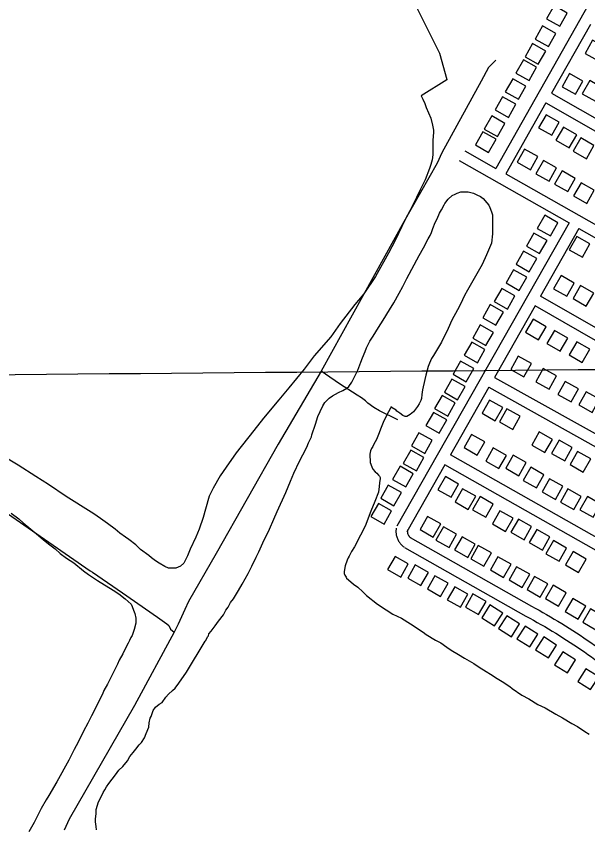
# Model space of a CAD drawing. Extents: x 3598634 to 3636690, y 517270 to 542944.
# Drawn here: x 3624489 to 3625997, y 527737 to 529881 of the extents above; entities that cross this region are included whole.
import ezdxf

# ---------------------------------------------------------------- set-up
doc = ezdxf.new("R2010")
doc.units = 0
for name, color, linetype in [('V-BLDG-OTLN', 7, 'Continuous'), ('V-GRID-MAJR', 7, 'Continuous'), ('V-ROAD-CNTR', 7, 'Continuous'), ('V-SITE-VEGE', 7, 'Continuous'), ('V-TOPO-SHOR', 7, 'Continuous')]:
    doc.layers.add(name, color=color, linetype=linetype)

msp = doc.modelspace()

# ---------------------------------------------------------------- linework, layer by layer
at = {"layer": 'V-BLDG-OTLN'}
for points in [[(3625923.1, 529854.8), (3625942.8, 529889.6), (3625908, 529909.3), (3625888.3, 529874.4)], [(3625892.9, 529801.3), (3625912.6, 529836.1), (3625877.8, 529855.8), (3625858.1, 529820.9)], [(3625866.4, 529754.4), (3625886.1, 529789.2), (3625851.3, 529808.9), (3625831.6, 529774.1)], [(3626024.8, 529763.5), (3626044.5, 529798.4), (3626009.6, 529818), (3625990, 529783.2)], [(3625842.4, 529711.7), (3625862, 529746.6), (3625827.2, 529766.2), (3625807.5, 529731.4)], [(3625814.3, 529662), (3625833.9, 529696.8), (3625799.1, 529716.5), (3625779.4, 529681.6)], [(3625964.1, 529675.3), (3625983.8, 529710.1), (3625949, 529729.8), (3625929.3, 529695)], [(3625982.1, 529676.6), (3626016.8, 529656.8), (3626036.7, 529691.5), (3626001.9, 529711.3)], [(3625787.4, 529614.4), (3625807.1, 529649.3), (3625772.3, 529668.9), (3625752.6, 529634.1)], [(3625758.7, 529563.6), (3625778.4, 529598.4), (3625743.6, 529618.1), (3625723.9, 529583.3)], [(3625902.2, 529567.1), (3625921.8, 529601.9), (3625887, 529621.5), (3625867.3, 529586.7)], [(3625967.6, 529568.7), (3625932.9, 529588.7), (3625913, 529554), (3625947.7, 529534.1)], [(3625735.2, 529521.9), (3625754.9, 529556.8), (3625720, 529576.4), (3625700.4, 529541.6)], [(3626013.2, 529540), (3625978.5, 529560), (3625958.6, 529525.3), (3625993.2, 529505.4)], [(3625845.5, 529476.3), (3625865.2, 529511.1), (3625830.3, 529530.8), (3625810.7, 529496)], [(3625860.1, 529465.7), (3625894.9, 529446), (3625914.6, 529480.9), (3625879.8, 529500.6)], [(3625909.5, 529438.4), (3625944.3, 529418.7), (3625964, 529453.5), (3625929.2, 529473.2)], [(3625959.4, 529407.2), (3625994.2, 529387.5), (3626013.9, 529422.3), (3625979.1, 529442)], [(3625898.5, 529301.5), (3625918.3, 529336.3), (3625883.5, 529356.1), (3625863.7, 529321.3)], [(3625869.9, 529254.8), (3625889.6, 529289.6), (3625854.8, 529309.3), (3625835.1, 529274.5)], [(3626002.5, 529280.3), (3625967.7, 529300), (3625948, 529265.2), (3625982.8, 529245.5)], [(3625842.4, 529207.1), (3625862.2, 529241.9), (3625827.4, 529261.6), (3625807.6, 529226.8)], [(3625816, 529157.8), (3625835.8, 529192.6), (3625801, 529212.3), (3625781.2, 529177.5)], [(3625906.8, 529162.4), (3625941.5, 529142.5), (3625961.4, 529177.2), (3625926.7, 529197.1)], [(3625784.8, 529108.5), (3625804.5, 529143.3), (3625769.8, 529163.1), (3625750, 529128.3)], [(3625958.2, 529136.1), (3625992.9, 529116.2), (3626012.8, 529150.9), (3625978.1, 529170.8)], [(3625754.5, 529065.8), (3625774.3, 529100.6), (3625739.5, 529120.3), (3625719.8, 529085.5)], [(3625887.2, 529062), (3625852.5, 529081.9), (3625832.6, 529047.2), (3625867.3, 529027.3)], [(3625728, 529012.1), (3625747.8, 529046.9), (3625713, 529066.7), (3625693.3, 529031.9)], [(3625943.9, 529032.1), (3625909.2, 529052), (3625889.3, 529017.3), (3625924, 528997.4)], [(3625705.8, 528967), (3625725.5, 529001.8), (3625690.7, 529021.6), (3625671, 528986.8)], [(3626002.3, 529002.6), (3625967.6, 529022.5), (3625947.7, 528987.8), (3625982.4, 528967.9)], [(3625793.7, 528949.4), (3625828.6, 528929.9), (3625848.1, 528964.8), (3625813.1, 528984.3)], [(3625676.3, 528916.6), (3625696, 528951.4), (3625661.2, 528971.2), (3625641.5, 528936.4)], [(3625860, 528916.9), (3625895, 528897.4), (3625914.5, 528932.4), (3625879.5, 528951.9)], [(3625653.4, 528869.1), (3625673.1, 528903.9), (3625638.3, 528923.7), (3625618.6, 528888.9)], [(3625918.1, 528883), (3625953, 528863.5), (3625972.5, 528898.4), (3625937.6, 528917.9)], [(3625627.5, 528826.1), (3625647.2, 528860.8), (3625612.4, 528880.6), (3625592.7, 528845.8)], [(3625973.2, 528855.6), (3626008.1, 528836.1), (3626027.6, 528871.1), (3625992.7, 528890.5)], [(3625718.2, 528833.5), (3625753, 528813.8), (3625772.7, 528848.6), (3625737.9, 528868.3)], [(3625604.9, 528781.4), (3625624.7, 528816.2), (3625589.9, 528836), (3625570.1, 528801.2)], [(3625764, 528810.6), (3625798.8, 528790.8), (3625818.6, 528825.6), (3625783.8, 528845.4)], [(3625566.7, 528727.6), (3625586.4, 528762.4), (3625551.7, 528782.1), (3625531.9, 528747.3)], [(3625670.6, 528743), (3625705.4, 528723.3), (3625725.1, 528758.1), (3625690.3, 528777.8)], [(3625849.1, 528749.6), (3625883.9, 528729.8), (3625903.6, 528764.6), (3625868.8, 528784.4)], [(3625901.3, 528727.8), (3625936.1, 528708.1), (3625955.9, 528742.9), (3625921.1, 528762.6)], [(3625544.8, 528681.7), (3625564.6, 528716.5), (3625529.8, 528736.2), (3625510.1, 528701.4)], [(3625727.6, 528707.5), (3625762.4, 528687.8), (3625782.1, 528722.6), (3625747.3, 528742.3)], [(3625950.3, 528698.3), (3625985.1, 528678.5), (3626004.8, 528713.3), (3625970, 528733.1)], [(3625780.3, 528688.4), (3625815.1, 528668.7), (3625834.8, 528703.5), (3625800, 528723.2)], [(3625516.8, 528639.4), (3625536.6, 528674.2), (3625501.8, 528693.9), (3625482, 528659.1)], [(3625826.7, 528656.4), (3625861.5, 528636.6), (3625881.2, 528671.4), (3625846.4, 528691.2)], [(3625601.7, 528631.8), (3625636.5, 528612.1), (3625656.2, 528646.9), (3625621.4, 528666.6)], [(3625485.6, 528589.6), (3625505.4, 528624.4), (3625470.6, 528644.2), (3625450.9, 528609.4)], [(3625876.6, 528626.1), (3625911.4, 528606.4), (3625931.1, 528641.2), (3625896.3, 528660.9)], [(3625646.9, 528599.7), (3625681.7, 528580), (3625701.4, 528614.8), (3625666.6, 528634.5)], [(3625925, 528599.2), (3625959.8, 528579.5), (3625979.5, 528614.3), (3625944.7, 528634)], [(3625693.1, 528579.2), (3625727.9, 528559.4), (3625747.6, 528594.2), (3625712.8, 528614)], [(3625976.2, 528578.8), (3626011, 528559.1), (3626030.8, 528593.9), (3625996, 528613.6)], [(3625459.9, 528541.3), (3625479.6, 528576.1), (3625444.9, 528595.8), (3625425.1, 528561)], [(3625554.4, 528526.6), (3625589.2, 528506.9), (3625609, 528541.7), (3625574.2, 528561.4)], [(3625745.2, 528541.8), (3625780, 528522.1), (3625799.7, 528556.9), (3625764.9, 528576.6)], [(3625596.3, 528499.2), (3625631.1, 528479.5), (3625650.8, 528514.3), (3625616, 528534)], [(3625794.1, 528519.7), (3625828.9, 528500), (3625848.7, 528534.8), (3625813.9, 528554.5)], [(3625842.5, 528492.3), (3625877.3, 528472.6), (3625897.1, 528507.4), (3625862.3, 528527.1)], [(3625645.7, 528473), (3625680.5, 528453.3), (3625700.2, 528488.1), (3625665.4, 528507.8)], [(3625886.5, 528463), (3625921.3, 528443.3), (3625941, 528478.1), (3625906.2, 528497.8)], [(3625688.2, 528449.9), (3625723, 528430.2), (3625742.7, 528465), (3625707.9, 528484.7)], [(3625523.4, 528436.3), (3625488.6, 528456), (3625468.9, 528421.2), (3625503.7, 528401.5)], [(3625740, 528420.3), (3625774.8, 528400.5), (3625794.5, 528435.3), (3625759.7, 528455.1)], [(3625937.9, 528434), (3625972.4, 528413.8), (3625992.6, 528448.3), (3625958.1, 528468.5)], [(3625576.6, 528413.8), (3625541.8, 528433.5), (3625522.1, 528398.7), (3625556.9, 528379)], [(3625789.1, 528393.8), (3625823.9, 528374.1), (3625843.6, 528408.9), (3625808.8, 528428.6)], [(3625628.2, 528385.3), (3625593.4, 528405), (3625573.7, 528370.2), (3625608.5, 528350.5)], [(3625836.9, 528368.3), (3625871.7, 528348.6), (3625891.5, 528383.4), (3625856.7, 528403.1)], [(3625680.9, 528356.4), (3625646.1, 528376.1), (3625626.4, 528341.3), (3625661.2, 528321.6)], [(3625885.3, 528345.2), (3625919.8, 528325), (3625940.1, 528359.5), (3625905.5, 528379.7)], [(3625728.6, 528337.3), (3625693.8, 528357), (3625674, 528322.2), (3625708.8, 528302.5)], [(3625936.9, 528310.5), (3625971.4, 528290.3), (3625991.6, 528324.8), (3625957.1, 528345)], [(3625772.5, 528306.6), (3625738.7, 528327.9), (3625717.3, 528294), (3625751.2, 528272.7)], [(3625816.9, 528277.8), (3625783, 528299.1), (3625761.7, 528265.3), (3625795.6, 528244)], [(3625983.6, 528282.8), (3626018.1, 528262.6), (3626038.3, 528297.1), (3626003.8, 528317.3)], [(3625865.3, 528250.9), (3625831.4, 528272.2), (3625810.1, 528238.3), (3625844, 528217)], [(3625914.4, 528222.1), (3625880.6, 528243.4), (3625859.3, 528209.5), (3625893.1, 528188.2)], [(3625964.7, 528182.8), (3625930.9, 528204.1), (3625909.5, 528170.2), (3625943.4, 528148.9)], [(3626025.7, 528138.3), (3625991.8, 528159.6), (3625970.5, 528125.8), (3626004.4, 528104.5)]]:
    msp.add_lwpolyline(points, close=True, dxfattribs=at)
at = {"layer": 'V-GRID-MAJR'}
msp.add_spline([(3602797.9, 528737.7), (3608075.8, 528784.9), (3613353.8, 528832.9), (3618631.7, 528881.6), (3623909.7, 528931.1), (3629187.6, 528981.4), (3634465.5, 529032.5), (3634465.6, 529032.5)], degree=3, dxfattribs=at)
at = {"layer": 'V-ROAD-CNTR'}
for points in [[(3626450.6, 530712.5), (3625754.7, 529479.8)], [(3626003.7, 529859.7), (3625901.4, 529678.5)], [(3625901.4, 529678.5), (3626493.8, 529340.1)], [(3625886.6, 529652.4), (3625780.9, 529465.1)], [(3625886.6, 529652.4), (3626478.9, 529314.1)], [(3625672.4, 529526.4), (3625754.7, 529479.8)], [(3625657.6, 529500.3), (3625947.6, 529336.2)], [(3625780.9, 529465.1), (3626411.1, 529108.3)], [(3625947.6, 529336.2), (3625493.5, 528535.9)], [(3625973.7, 529321.4), (3625872.5, 529143)], [(3625973.7, 529321.4), (3626396.3, 529082.2)], [(3626385.4, 528843.4), (3626303.7, 528895.7), (3625872.5, 529143)], [(3625857.7, 529116.9), (3625750.6, 528928.2)], [(3626369.2, 528818.1), (3626288.2, 528870), (3625857.7, 529116.9)], [(3625750.6, 528928.2), (3626093.5, 528736.9)], [(3625735.8, 528902.1), (3625634.6, 528723.7)], [(3625735.8, 528902.1), (3626078.9, 528710.7)], [(3626033.9, 528497.5), (3625634.6, 528723.7)], [(3625619.8, 528697.6), (3625519.6, 528521.1)], [(3626019.2, 528471.4), (3625619.8, 528697.6)], [(3625491.7, 528530.9), (3625491.4, 528528.9), (3625491.1, 528526.5), (3625491, 528524.1), (3625490.9, 528521.7), (3625491, 528519.3), (3625491.2, 528516.9), (3625491.5, 528514.5), (3625491.9, 528512.2), (3625492.4, 528509.8), (3625493, 528507.5), (3625493.8, 528505.2), (3625494.6, 528503), (3625495.6, 528500.8), (3625496.6, 528498.6), (3625497.8, 528496.5), (3625499, 528494.5), (3625500.4, 528492.5), (3625501.8, 528490.6), (3625503.3, 528488.7), (3625505, 528487), (3625506.7, 528485.3), (3625508.4, 528483.7), (3625510.3, 528482.1), (3625512.1, 528480.8), (3625512.4, 528480.6)], [(3625521.4, 528526.1), (3625521.1, 528524.7), (3625521, 528523.8), (3625521, 528522.8), (3625520.9, 528521.8), (3625521, 528520.9), (3625521, 528519.9), (3625521.2, 528518.9), (3625521.3, 528518), (3625521.5, 528517), (3625521.8, 528516.1), (3625522.1, 528515.1), (3625522.4, 528514.2), (3625522.8, 528513.3), (3625523.2, 528512.5), (3625523.7, 528511.6), (3625524.2, 528510.8), (3625524.8, 528510), (3625525.4, 528509.2), (3625526, 528508.4), (3625526.6, 528507.7), (3625527.3, 528507), (3625528.1, 528506.4), (3625528.8, 528505.8), (3625529.7, 528505.1), (3625529.7, 528505.1)], [(3625528.4, 528505.9), (3625848.4, 528324.6)], [(3625513.6, 528479.8), (3625833.6, 528298.5)], [(3625848.1, 528324.7), (3625858.2, 528319.2), (3625868.3, 528313.7), (3625878.3, 528308), (3625888.4, 528302.3), (3625898.3, 528296.6), (3625908.2, 528290.7), (3625918.1, 528284.8), (3625928, 528278.8), (3625937.8, 528272.8), (3625947.5, 528266.6), (3625957.2, 528260.5), (3625966.9, 528254.2), (3625976.5, 528247.9), (3625986.1, 528241.5), (3625995.6, 528235), (3626005.1, 528228.5), (3626014.6, 528221.9), (3626024, 528215.3), (3626033.3, 528208.5), (3626042.6, 528201.7), (3626050.4, 528196)], [(3625833.8, 528298.3), (3625843.8, 528292.9), (3625853.7, 528287.5), (3625863.6, 528281.9), (3625873.4, 528276.3), (3625883.2, 528270.7), (3625892.9, 528264.9), (3625902.6, 528259.1), (3625912.3, 528253.2), (3625921.9, 528247.3), (3625931.5, 528241.3), (3625941, 528235.2), (3625950.5, 528229.1), (3625960, 528222.9), (3625969.4, 528216.6), (3625978.7, 528210.2), (3625988, 528203.8), (3625997.3, 528197.4), (3626006.5, 528190.8), (3626015.7, 528184.2), (3626024.9, 528177.6), (3626032.5, 528171.9)]]:
    msp.add_lwpolyline(points, dxfattribs=at)
at = {"layer": 'V-SITE-VEGE'}
for points in [[(3625477.8, 530041.6), (3625605.6, 529783.4), (3625625.2, 529714.7), (3625625.1, 529714), (3625624.7, 529713.5), (3625557.8, 529671.5), (3625561.5, 529662.6), (3625567.1, 529651.1), (3625570.8, 529640.5), (3625582.9, 529612.1), (3625587.7, 529593.5), (3625589.7, 529581), (3625589.8, 529574.8), (3625588.3, 529554.2), (3625588.6, 529537.3), (3625588.1, 529515.9), (3625586.6, 529502.5), (3625583.2, 529489.9), (3625579.8, 529479.2), (3625567.8, 529449.5), (3625555.8, 529425.2), (3625533.4, 529379.3), (3625515.2, 529345.1), (3625488.5, 529289.3), (3625471.2, 529256), (3625436.6, 529194.8), (3625406.2, 529148.8), (3625382.6, 529120.7), (3625344.2, 529070.1), (3625318.9, 529034.9), (3625275.1, 528985.1), (3625249, 528949.8), (3625208.8, 528900.9), (3625181.7, 528869.3), (3625141.5, 528820.4), (3625116.2, 528787.8), (3625069.9, 528729.1), (3625042.9, 528691.1), (3625027.2, 528668.6), (3625009, 528636.1), (3624998.7, 528614.5), (3624988.6, 528580.5), (3624982.7, 528559), (3624971.6, 528527.5), (3624963.1, 528506.9), (3624948.4, 528475.4), (3624940.7, 528457.4), (3624931.2, 528438.5), (3624922.4, 528430.4), (3624910.1, 528424.8), (3624891.3, 528424.5), (3624881.4, 528429.7), (3624866.1, 528438.3), (3624857.1, 528444.4), (3624846.2, 528452.2), (3624839, 528458.4), (3624817.3, 528474.1), (3624804.6, 528486.3), (3624786.5, 528500.3), (3624777.5, 528506.4), (3624763, 528517.7), (3624750.4, 528528.2), (3624730.5, 528543), (3624717.9, 528551.8), (3624697.1, 528566.6), (3624687.2, 528572.6), (3624621.3, 528614.3), (3624574.4, 528645.6), (3624541, 528666.5), (3624494.1, 528696.9), (3624463.5, 528715.1)], [(3624938.8, 528150.5), (3624987.4, 528232.5), (3624989.1, 528234.3), (3624993.5, 528243.3), (3624996.1, 528246.1), (3624997.8, 528251.4), (3625003.9, 528258.7), (3625014.4, 528273.1), (3625023.1, 528284.9), (3625036.2, 528302.1), (3625042.2, 528313.8), (3625048.3, 528321.9), (3625054.3, 528334.5), (3625062.2, 528344.4), (3625075.2, 528366.1), (3625085.6, 528382.3), (3625101.2, 528411.1), (3625110.7, 528430), (3625121.9, 528454.3), (3625129.7, 528467.8), (3625140, 528492.1), (3625157.2, 528528.1), (3625169.2, 528554.1), (3625177.8, 528574.8), (3625200.1, 528624.2), (3625213, 528654.8), (3625221.6, 528675.5), (3625236.2, 528706.9), (3625245.7, 528724.1), (3625256.1, 528743.9), (3625260.3, 528755.5), (3625268.1, 528771.7), (3625268.9, 528777.1), (3625279.1, 528804.9), (3625285, 528825.5), (3625291, 528838.1), (3625297.9, 528853.4), (3625303.1, 528862.4), (3625314.5, 528873.3), (3625323.3, 528879.7), (3625339.3, 528888), (3625350.8, 528893.6), (3625361.4, 528900), (3625366.6, 528904.5), (3625374.5, 528915.4), (3625390, 528947.8), (3625398.5, 528968.4), (3625402.8, 528980.1), (3625409.7, 528996.3), (3625413.1, 529006.1), (3625421.7, 529024.1), (3625430.4, 529036.8), (3625445.1, 529060.2), (3625457.3, 529079.2), (3625473.8, 529106.2), (3625485.1, 529125.1), (3625499.8, 529150.4), (3625509.3, 529168.4), (3625519.7, 529189.1), (3625552.5, 529250.3), (3625563.8, 529270.1), (3625575.9, 529293.5), (3625581.1, 529302.5), (3625584.5, 529310.6), (3625587.9, 529321.4), (3625594.7, 529336.7), (3625599.9, 529346.6), (3625605.9, 529361.8), (3625611.1, 529370.8), (3625618, 529383.5), (3625619.8, 529387.1), (3625628.5, 529398.8), (3625639, 529407.9), (3625647, 529411.6), (3625652.3, 529414.4), (3625662, 529418.1), (3625675.4, 529418.3), (3625681.7, 529417.6), (3625695.1, 529414.2), (3625704.1, 529409.9), (3625714, 529405.6), (3625721.2, 529400.4), (3625730.3, 529388.9), (3625735.8, 529382.8), (3625738.6, 529376.6), (3625743.2, 529365.1), (3625745.2, 529357.1), (3625746, 529307.1), (3625742.9, 529282.1), (3625730, 529251.6), (3625718, 529226.4), (3625707.6, 529207.5), (3625690.3, 529176.8), (3625679.9, 529158.8), (3625672.1, 529144.4), (3625660.9, 529121.9), (3625653.1, 529106.6), (3625638.4, 529079.6), (3625629, 529057.1), (3625610.9, 529021.1), (3625590, 528986)], [(3625590, 528986), (3625584.8, 528977.9), (3625579.7, 528966.2), (3625576.3, 528957.2), (3625569.5, 528933.9), (3625567, 528923.1), (3625561.3, 528895.4), (3625558.8, 528882.9), (3625558.1, 528873), (3625556.4, 528867.6), (3625552.1, 528858.7), (3625547.7, 528851.4), (3625537.3, 528837), (3625528.5, 528830.6), (3625519.6, 528825.1), (3625515.2, 528825), (3625508.9, 528827.6), (3625500.8, 528833.7), (3625493.5, 528838.9), (3625491.7, 528841.6), (3625480.9, 528847.6), (3625477.3, 528850.2), (3625476.4, 528847.5), (3625471.3, 528837.6), (3625459.2, 528813.3), (3625451.5, 528796.3), (3625444.6, 528777.4), (3625439.5, 528764.8), (3625432.6, 528752.2), (3625430, 528745.9), (3625426.5, 528740.5), (3625424, 528734.2), (3625422.3, 528725.3), (3625422.7, 528703.9), (3625427.4, 528692.4), (3625430.1, 528686.2), (3625436.5, 528679.1), (3625440.1, 528675.6), (3625444.7, 528670.4), (3625447.4, 528667.7)], [(3625447.4, 528667.7), (3625449.3, 528664.2), (3625449.3, 528661.5), (3625447.7, 528649.9), (3625447, 528640.1), (3625444.6, 528625.8), (3625435.2, 528600.6), (3625424.9, 528575.5), (3625409.5, 528535.9), (3625397.4, 528511.6), (3625381.9, 528481.1), (3625374.1, 528469.3), (3625367.2, 528456.7), (3625364.6, 528452.2), (3625362, 528445.9), (3625356.9, 528430.7), (3625354.5, 528416.3), (3625354.6, 528411), (3625356.4, 528406.6), (3625359.2, 528401.3), (3625360.1, 528398.6), (3625365.6, 528394.2), (3625379.1, 528382.9), (3625390, 528375), (3625403.6, 528362.8), (3625413.5, 528353.1), (3625442.5, 528329.5), (3625465.1, 528314.8), (3625483.1, 528303.5), (3625505.6, 528293.1), (3625529, 528278.4), (3625562.4, 528255.8), (3625570.5, 528249.7), (3625594.9, 528234.9), (3625609.3, 528228), (3625625.5, 528216.7), (3625636.4, 528208.9), (3625656.2, 528196.7), (3625671.5, 528187.1), (3625695.9, 528173.3), (3625710.3, 528163.7), (3625729.2, 528152.5), (3625740, 528145.5), (3625758.1, 528134.2), (3625770.7, 528125.5), (3625791.5, 528112.5), (3625797.8, 528107.2), (3625823.1, 528089.8), (3625841.1, 528080.3), (3625865.4, 528065.6), (3625884.3, 528056.1), (3625912.3, 528039.6), (3625930.3, 528030.1), (3625954.6, 528015.4), (3625969.9, 528006.7), (3625988.9, 527993.6), (3626000.6, 527986.7)], [(3624476.3, 528570.4), (3624495.9, 528555.2), (3624507.9, 528544.7), (3624528.1, 528527.6), (3624542.6, 528515.1), (3624560.2, 528500.6), (3624574.8, 528489.4), (3624592.5, 528476.2), (3624605.7, 528463.8), (3624622.1, 528451.2), (3624641.1, 528438.7), (3624667, 528418.2), (3624680.2, 528408.3), (3624703.7, 528392.5), (3624744.8, 528366.6), (3624760, 528357.3), (3624777.1, 528344.1), (3624792.2, 528329.7), (3624795.3, 528323.8), (3624798.9, 528314.1), (3624802.6, 528305.7), (3624804.9, 528292.8), (3624804.6, 528279.4), (3624800.4, 528263.4)], [(3624800.4, 528263.4), (3624795, 528246.9), (3624791.7, 528241.8), (3624788.3, 528234.2), (3624784.3, 528227.2), (3624776.9, 528211.9), (3624770.3, 528199.2), (3624760.9, 528182.1), (3624756.2, 528171.3), (3624747.5, 528154.2), (3624744.8, 528149.1), (3624730.1, 528119.2), (3624720.8, 528102.1), (3624716.7, 528092.6), (3624710.7, 528081.1), (3624698.6, 528055.7), (3624688, 528035.4), (3624677.9, 528015.7), (3624666.6, 527994.8), (3624652.5, 527965.6), (3624641.9, 527946.5), (3624627.8, 527917.9), (3624596.5, 527861.5), (3624575.8, 527825.3), (3624568.6, 527813.9), (3624555.2, 527790.5), (3624536.5, 527753.7), (3624522.5, 527729.6)], [(3624701.5, 527734.3), (3624700.5, 527743.2), (3624698.5, 527755.7), (3624698.4, 527762.8), (3624699.9, 527778), (3624700.6, 527787.8), (3624706.5, 527808.4), (3624711.7, 527818.3), (3624718.6, 527832.7), (3624722.9, 527839.9), (3624727.2, 527848), (3624733.3, 527857.1), (3624750.8, 527879.7), (3624760.4, 527892.3), (3624770.9, 527901.4), (3624783.1, 527916.8), (3624789.2, 527927.6), (3624797.9, 527938.5), (3624804.9, 527947.5), (3624813.7, 527958.4), (3624819.8, 527964.7), (3624827.6, 527977.3), (3624831.9, 527989), (3624838.7, 528005.2), (3624840.3, 528016.8), (3624842.8, 528029.3), (3624845.4, 528033.8), (3624850.5, 528049.1), (3624856.6, 528058.1), (3624866.2, 528066.3), (3624874.2, 528070.9), (3624883.8, 528084.4), (3624890.8, 528092.6), (3624901.3, 528101.7), (3624908.3, 528108.1), (3624917.9, 528121.6), (3624938.8, 528150.5)]]:
    msp.add_lwpolyline(points, dxfattribs=at)
at = {"layer": 'V-TOPO-SHOR'}
msp.add_line((3624895.9, 528263.7), (3624906, 528256.3), dxfattribs=at)
for points in [[(3624344.3, 531244.3), (3624252.9, 531064.6), (3624138.1, 530821.7), (3624027.6, 530598.1), (3623928.5, 530395.9), (3623845.8, 530226.6), (3623744.6, 530006.3), (3623659.7, 529829.9), (3623563.4, 529651.3), (3623452.4, 529417.8), (3623417.6, 529333.8), (3623414.9, 529325), (3623413.3, 529316.7), (3623417.2, 529301.4), (3623421, 529295.4), (3623422.7, 529292.1), (3623437, 529276.8), (3623514, 529223.9), (3623768, 529049.9), (3624065.5, 528844.8), (3624422.4, 528599.4), (3624684.7, 528418.3), (3624690.3, 528414.2)], [(3625754.7, 529765.6), (3625743.2, 529754), (3625735, 529746.3), (3625716, 529710), (3625611.9, 529520.4), (3625599.4, 529494), (3625511.7, 529338.5), (3625293.3, 528945), (3625179.9, 528752), (3625016.5, 528463.5), (3624944.1, 528337.1), (3624934.3, 528316.2), (3624916.9, 528277.2), (3624906, 528256.3), (3624800.9, 528062.8), (3624628.7, 527762.2), (3624615.9, 527733.5)], [(3625495.5, 528816.3), (3625447.7, 528840.2), (3625432.9, 528848.9), (3625416.9, 528859.9), (3625410.3, 528866.4), (3625399.9, 528874.6), (3625388.3, 528881.1), (3625342.2, 528911.1), (3625304.8, 528936.8), (3625293.3, 528945)], [(3624690.3, 528414.2), (3624769.5, 528360.2), (3624862.4, 528295.9), (3624886.6, 528277.9), (3624891.5, 528274), (3624895.9, 528263.7)]]:
    msp.add_lwpolyline(points, dxfattribs=at)

doc.saveas('drawing.dxf')
